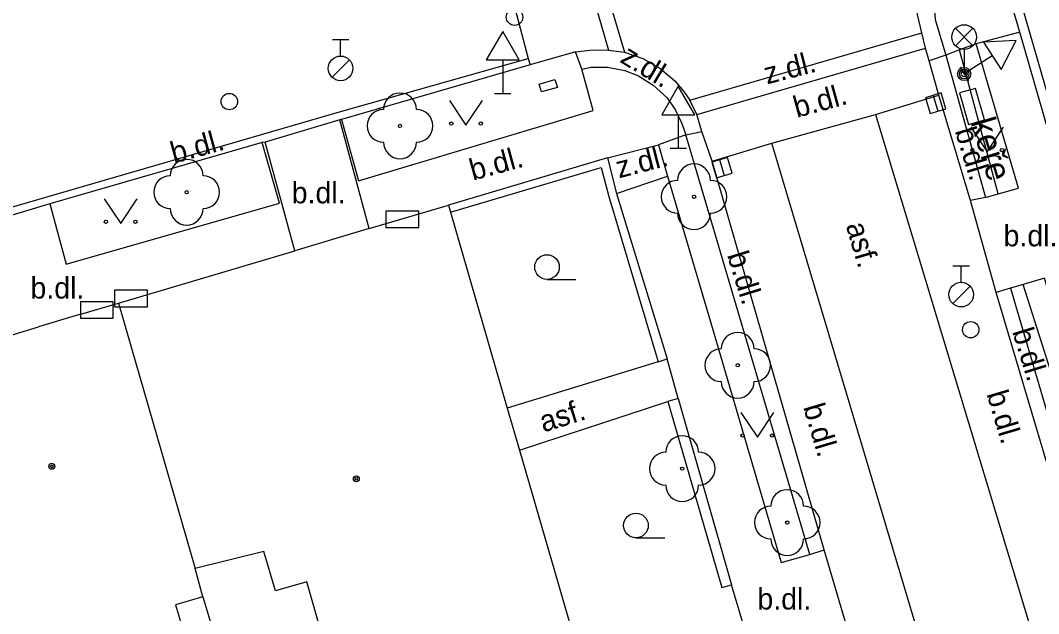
# Model space of a CAD drawing. Extents: x -596229 to -595156, y -1161237 to -1159376.
# Drawn here: x -595584.19 to -595553.16, y -1160633.03 to -1160614.97 of the extents above; entities that cross this region are included whole.
import ezdxf

# ---------------------------------------------------------------- set-up
doc = ezdxf.new("R2010")
doc.units = 0
for name, color, linetype in [('DOP - rozhrani ploch obecne', 7, 'Continuous'), ('Level 22', 7, 'Continuous'), ('Level 24', 7, 'Continuous'), ('Level 27', 7, 'Continuous'), ('Level 28', 7, 'Continuous'), ('Level 33', 7, 'Continuous'), ('Level 34', 7, 'Continuous'), ('Level 36', 7, 'Continuous'), ('Level 39', 7, 'Continuous'), ('silnoproud - povrch.  znaky a  RIS  skut. velikost', 7, 'Continuous'), ('Specificka linie pasportu komunikaci', 7, 'Continuous'), ('TM - budovy zdene_ betonove - VP', 7, 'Continuous'), ('TM - chodniky - VP', 7, 'Continuous'), ('TM - komunikace - VP', 7, 'Continuous'), ('TM - plot drateny_ kovovy - VP', 7, 'Continuous'), ('TM - plot zivy - VP', 7, 'Continuous'), ('TM - podezdivka plotu - VP', 7, 'Continuous'), ('TM - popis povrchu', 7, 'Continuous'), ('TM - popis zelene', 7, 'Continuous'), ('TM - rozhrani ploch obecne - VP', 7, 'Continuous'), ('TM - vjezd na pozemek', 7, 'Continuous'), ('TM - vstup do budovy - zdene_ betonove', 7, 'Continuous')]:
    doc.layers.add(name, color=color, linetype=linetype)

msp = doc.modelspace()

# ---------------------------------------------------------------- linework, layer by layer
at = {"layer": 'DOP - rozhrani ploch obecne'}
msp.add_lwpolyline([(-595578.63, -1160632.52), (-595577.73, -1160635.5)], dxfattribs=at)
at = {"layer": 'Level 22'}
for centre in [(-595572.62, -1160618.18), (-595579.12, -1160620.2), (-595563.66, -1160620.34), (-595562.33, -1160625.47), (-595564.02, -1160628.62), (-595560.82, -1160630.26)]:
    msp.add_circle(centre, 0.05, dxfattribs=at)
for centre, start, end in [((-595572.62, -1160617.68), 0, 180), ((-595573.12, -1160618.18), 90, 270), ((-595572.12, -1160618.18), 270, 90), ((-595572.62, -1160618.68), 180, 0), ((-595579.12, -1160619.7), 0, 180), ((-595563.66, -1160619.84), 0, 180), ((-595579.62, -1160620.2), 90, 270), ((-595578.62, -1160620.2), 270, 90), ((-595564.16, -1160620.34), 90, 270), ((-595563.16, -1160620.34), 270, 90), ((-595579.12, -1160620.7), 180, 0), ((-595563.66, -1160620.84), 180, 0), ((-595562.33, -1160624.97), 0, 180), ((-595562.83, -1160625.47), 90, 270), ((-595561.83, -1160625.47), 270, 90), ((-595562.33, -1160625.97), 180, 0), ((-595564.02, -1160628.12), 0, 180), ((-595564.52, -1160628.62), 90, 270), ((-595563.52, -1160628.62), 270, 90), ((-595564.02, -1160629.12), 180, 0), ((-595560.82, -1160629.76), 0, 180), ((-595561.32, -1160630.26), 90, 270), ((-595560.32, -1160630.26), 270, 90), ((-595560.82, -1160630.76), 180, 0)]:
    msp.add_arc(centre, 0.5, start, end, dxfattribs=at)
at = {"layer": 'Level 24'}
for points in [[(-595555.568, -1160617.178), (-595555.293, -1160618.14), (-595554.812, -1160618.002), (-595555.087, -1160617.04)], [(-595573.047, -1160621.278), (-595572.047, -1160621.278), (-595572.047, -1160620.778), (-595573.047, -1160620.778)], [(-595581.317, -1160623.688), (-595580.317, -1160623.688), (-595580.317, -1160623.188), (-595581.317, -1160623.188)], [(-595582.357, -1160624.038), (-595581.357, -1160624.038), (-595581.357, -1160623.538), (-595582.357, -1160623.538)]]:
    msp.add_lwpolyline(points, close=True, dxfattribs=at)
at = {"layer": 'Level 27'}
for p, q in [((-595556.373, -1160617.251), (-595556.227, -1160617.729)), ((-595562.881, -1160619.21), (-595562.739, -1160619.69))]:
    msp.add_line(p, q, dxfattribs=at)
for points in [[(-595556.612, -1160617.323), (-595556.467, -1160617.802), (-595555.988, -1160617.657), (-595556.133, -1160617.178)], [(-595563.121, -1160619.282), (-595562.978, -1160619.761), (-595562.499, -1160619.618), (-595562.642, -1160619.139)]]:
    msp.add_lwpolyline(points, close=True, dxfattribs=at)
at = {"layer": 'Level 28'}
for p, q in [((-595574.68, -1160615.555), (-595574.18, -1160615.555)), ((-595574.43, -1160616.055), (-595574.43, -1160615.555)), ((-595574.688, -1160616.702), (-595574.158, -1160616.172)), ((-595555.77, -1160622.445), (-595555.27, -1160622.445)), ((-595555.52, -1160622.945), (-595555.52, -1160622.445)), ((-595555.778, -1160623.592), (-595555.248, -1160623.062))]:
    msp.add_line(p, q, dxfattribs=at)
for centre, radius in [((-595569.13, -1160614.87), 0.25), ((-595574.43, -1160616.43), 0.375), ((-595577.82, -1160617.44), 0.25), ((-595555.52, -1160623.32), 0.375), ((-595555.23, -1160624.39), 0.25)]:
    msp.add_circle(centre, radius, dxfattribs=at)
at = {"layer": 'Level 33'}
for p, q in [((-595555.695, -1160615.74), (-595555.165, -1160615.21)), ((-595555.695, -1160615.21), (-595555.165, -1160615.74)), ((-595555.43, -1160615.85), (-595555.43, -1160616.6))]:
    msp.add_line(p, q, dxfattribs=at)
for centre, radius in [((-595555.43, -1160615.475), 0.375), ((-595555.43, -1160616.6), 0.2), ((-595555.43, -1160616.6), 0.145), ((-595555.43, -1160616.6), 0.0876)]:
    msp.add_circle(centre, radius, dxfattribs=at)
at = {"layer": 'Level 34'}
for p, q in [((-595569.49, -1160616.172), (-595569.49, -1160617.19)), ((-595554.574, -1160616.049), (-595555.43, -1160616.6)), ((-595555.565, -1160616.39), (-595555.295, -1160616.81)), ((-595569.74, -1160617.19), (-595569.24, -1160617.19)), ((-595564.14, -1160617.842), (-595564.14, -1160618.86)), ((-595564.39, -1160618.86), (-595563.89, -1160618.86))]:
    msp.add_line(p, q, dxfattribs=at)
for points in [[(-595569.99, -1160616.172), (-595568.99, -1160616.172), (-595569.49, -1160615.306)], [(-595554.845, -1160615.629), (-595554.303, -1160616.469), (-595553.846, -1160615.58)], [(-595564.64, -1160617.842), (-595563.64, -1160617.842), (-595564.14, -1160616.976)]]:
    msp.add_lwpolyline(points, close=True, dxfattribs=at)
at = {"layer": 'Level 36'}
for p, q in [((-595568.14, -1160622.855), (-595567.265, -1160622.855)), ((-595565.43, -1160630.725), (-595564.555, -1160630.725))]:
    msp.add_line(p, q, dxfattribs=at)
for points in [[(-595571.11, -1160617.41), (-595570.61, -1160618.16), (-595570.11, -1160617.41)], [(-595555.23, -1160618.22), (-595554.73, -1160618.97), (-595554.23, -1160618.22)], [(-595581.63, -1160620.4), (-595581.13, -1160621.15), (-595580.63, -1160620.4)], [(-595562.23, -1160626.91), (-595561.73, -1160627.66), (-595561.23, -1160626.91)]]:
    msp.add_lwpolyline(points, dxfattribs=at)
for centre, radius in [((-595571.06, -1160618.11), 0.05), ((-595570.161, -1160618.11), 0.05), ((-595555.18, -1160618.92), 0.05), ((-595554.281, -1160618.92), 0.05), ((-595581.58, -1160621.1), 0.05), ((-595580.681, -1160621.1), 0.05), ((-595568.14, -1160622.48), 0.375), ((-595562.18, -1160627.61), 0.05), ((-595561.281, -1160627.61), 0.05), ((-595565.43, -1160630.35), 0.375)]:
    msp.add_circle(centre, radius, dxfattribs=at)
at = {"layer": 'Level 39'}
for centre, radius in [((-595583.23, -1160628.55), 0.09), ((-595583.23, -1160628.55), 0.0398), ((-595573.95, -1160628.93), 0.09), ((-595573.95, -1160628.93), 0.0398)]:
    msp.add_circle(centre, radius, dxfattribs=at)
at = {"layer": 'silnoproud - povrch.  znaky a  RIS  skut. velikost'}
msp.add_lwpolyline([(-595568.31, -1160617.14), (-595568.38, -1160616.91), (-595567.9, -1160616.77), (-595567.82, -1160617.01), (-595568.31, -1160617.14)], dxfattribs=at)
at = {"layer": 'Specificka linie pasportu komunikaci'}
msp.add_lwpolyline([(-595553.73, -1160615.33), (-595555.06, -1160615.68)], dxfattribs=at)
at = {"layer": 'TM - budovy zdene_ betonove - VP'}
for points in [[(-595573.56, -1160621.31), (-595571.14, -1160620.6)], [(-595571.14, -1160620.6), (-595571.08, -1160620.81)], [(-595571.08, -1160620.81), (-595569.35, -1160626.78)], [(-595581.2, -1160623.58), (-595575.82, -1160621.99)], [(-595582.39, -1160623.93), (-595581.2, -1160623.58)], [(-595581.2, -1160623.58), (-595578.86, -1160631.66)], [(-595587.9, -1160625.6), (-595583.64, -1160624.3)], [(-595569.35, -1160626.78), (-595568.98, -1160628.06)], [(-595568.98, -1160628.06), (-595566.44, -1160636.81)], [(-595576.77, -1160631.14), (-595578.86, -1160631.66)], [(-595576.41, -1160632.34), (-595576.77, -1160631.14)], [(-595578.63, -1160632.52), (-595578.86, -1160631.66)], [(-595575.46, -1160632.07), (-595576.41, -1160632.34)], [(-595573.5, -1160638.94), (-595575.46, -1160632.07)], [(-595578.63, -1160632.52), (-595579.46, -1160632.77)], [(-595579.46, -1160632.77), (-595579.16, -1160633.78)]]:
    msp.add_lwpolyline(points, dxfattribs=at)
at = {"layer": 'TM - chodniky - VP'}
for points in [[(-595567.08, -1160616.45), (-595567.27, -1160615.93)], [(-595555.57, -1160615.87), (-595555.99, -1160616.03)], [(-595555.06, -1160615.68), (-595555.57, -1160615.87)], [(-595554.39, -1160620.25), (-595553.77, -1160620.08), (-595555.06, -1160615.68)], [(-595555.99, -1160616.03), (-595554.78, -1160620.36)], [(-595574.4, -1160617.99), (-595573.88, -1160619.85), (-595566.73, -1160617.71), (-595567.08, -1160616.45)], [(-595583.29, -1160620.56), (-595582.79, -1160622.39), (-595576.29, -1160620.53), (-595576.82, -1160618.69)], [(-595563.91, -1160618.45), (-595564.74, -1160618.76)], [(-595560.13, -1160631.23), (-595563.91, -1160618.45)], [(-595564.74, -1160618.76), (-595564.47, -1160619.71)], [(-595564.47, -1160619.71), (-595563.08, -1160624.42), (-595561.01, -1160631.48), (-595560.13, -1160631.23)], [(-595554.78, -1160620.36), (-595554.39, -1160620.25)], [(-595553.63, -1160623.01), (-595554.02, -1160623.12)], [(-595550.81, -1160630.21), (-595552.98, -1160622.82), (-595553.63, -1160623.01)], [(-595554.02, -1160623.12), (-595551.86, -1160630.44)]]:
    msp.add_lwpolyline(points, dxfattribs=at)
at = {"layer": 'TM - komunikace - VP'}
for points in [[(-595556.72, -1160615.35), (-595556.85, -1160614.79), (-595556.85, -1160614.18), (-595556.76, -1160613.7), (-595556.53, -1160613.19), (-595556.26, -1160612.77), (-595555.9, -1160612.37), (-595555.45, -1160612.03), (-595555.13, -1160611.85), (-595554.8, -1160611.72)], [(-595556.61, -1160615.81), (-595556.72, -1160615.35)], [(-595567.27, -1160615.93), (-595568.65, -1160616.32)], [(-595567.27, -1160615.93), (-595566.74, -1160615.87), (-595566.27, -1160615.88)], [(-595566.27, -1160615.88), (-595565.78, -1160615.94)], [(-595565.78, -1160615.94), (-595565.22, -1160616.13), (-595564.7, -1160616.42), (-595564.25, -1160616.81), (-595563.97, -1160617.13), (-595563.79, -1160617.4)], [(-595556.5, -1160616.2), (-595556.61, -1160615.81)], [(-595556.2, -1160617.25), (-595556.5, -1160616.2)], [(-595568.65, -1160616.32), (-595574.4, -1160617.99)], [(-595563.58, -1160617.83), (-595563.79, -1160617.4)], [(-595555.24, -1160620.45), (-595556.2, -1160617.25)], [(-595574.45, -1160618), (-595576.73, -1160618.68)], [(-595574.4, -1160617.99), (-595574.45, -1160618)], [(-595563.42, -1160618.35), (-595563.58, -1160617.83)], [(-595563.11, -1160619.26), (-595563.42, -1160618.35)], [(-595576.82, -1160618.69), (-595583.29, -1160620.56)], [(-595576.73, -1160618.68), (-595576.82, -1160618.69)], [(-595559.7, -1160631.09), (-595563.11, -1160619.26)], [(-595583.29, -1160620.56), (-595584.77, -1160621)], [(-595554.45, -1160623.26), (-595555.24, -1160620.45)], [(-595552.26, -1160630.62), (-595554.45, -1160623.26)], [(-595558.91, -1160633.74), (-595559.7, -1160631.09)]]:
    msp.add_lwpolyline(points, dxfattribs=at)
at = {"layer": 'TM - plot drateny_ kovovy - VP'}
for points in [[(-595552.24, -1160619.45), (-595553.91, -1160613.68), (-595539.87, -1160609.51)], [(-595571.08, -1160620.81), (-595566.49, -1160619.45)], [(-595566.49, -1160619.45), (-595566.26, -1160620.33), (-595564.75, -1160625.37)], [(-595564.75, -1160625.37), (-595564.48, -1160625.28)], [(-595564.14, -1160626.48), (-595564.46, -1160626.57)], [(-595564.46, -1160626.57), (-595562.81, -1160632.24), (-595562.52, -1160632.16)]]:
    msp.add_lwpolyline(points, dxfattribs=at)
at = {"layer": 'TM - plot zivy - VP'}
for points in [[(-595554.39, -1160620.25), (-595555.57, -1160615.87)], [(-595551.31, -1160630.32), (-595553.63, -1160623.01)]]:
    msp.add_lwpolyline(points, dxfattribs=at)
at = {"layer": 'TM - podezdivka plotu - VP'}
for points in [[(-595553.73, -1160615.33), (-595554.26, -1160613.52)], [(-595552.4, -1160619.94), (-595553.73, -1160615.33)], [(-595566.3, -1160619.15), (-595571.14, -1160620.6)], [(-595566.3, -1160619.15), (-595566.02, -1160620.24)], [(-595566.02, -1160620.24), (-595564.48, -1160625.28)], [(-595564.14, -1160626.48), (-595562.52, -1160632.16)]]:
    msp.add_lwpolyline(points, dxfattribs=at)
at = {"layer": 'TM - rozhrani ploch obecne - VP'}
for points in [[(-595568.14, -1160608.01), (-595565.78, -1160615.94)], [(-595568.46, -1160608.29), (-595566.27, -1160615.88)], [(-595570.48, -1160609.42), (-595568.71, -1160616.13)], [(-595554.8, -1160611.72), (-595554.6, -1160612.21), (-595554.93, -1160612.34), (-595555.22, -1160612.51), (-595555.57, -1160612.79), (-595555.89, -1160613.18), (-595556.13, -1160613.6), (-595556.29, -1160614.05), (-595556.34, -1160614.47), (-595556.31, -1160614.94), (-595555.99, -1160616.03)], [(-595563.79, -1160617.4), (-595556.72, -1160615.35)], [(-595563.58, -1160617.83), (-595556.61, -1160615.81)], [(-595659.09, -1160642.89), (-595647.14, -1160639.31), (-595628.07, -1160633.63), (-595611.59, -1160628.72), (-595606.58, -1160627.27), (-595593.55, -1160623.34), (-595584.85, -1160620.77), (-595574.46, -1160617.75), (-595568.71, -1160616.13)], [(-595568.71, -1160616.13), (-595568.65, -1160616.32)], [(-595555.99, -1160616.03), (-595556.5, -1160616.2)], [(-595567.08, -1160616.45), (-595566.8, -1160616.39), (-595566.3, -1160616.39), (-595565.77, -1160616.49), (-595565.35, -1160616.66), (-595564.91, -1160616.94), (-595564.48, -1160617.33), (-595564.23, -1160617.7), (-595564.03, -1160618.11), (-595563.91, -1160618.45)], [(-595558.13, -1160617.83), (-595556.2, -1160617.25)], [(-595573.56, -1160621.31), (-595574.45, -1160618)], [(-595561.29, -1160618.71), (-595558.13, -1160617.83)], [(-595558.13, -1160617.83), (-595553.27, -1160633.94)], [(-595563.91, -1160618.45), (-595563.42, -1160618.35)], [(-595575.82, -1160621.99), (-595576.73, -1160618.68)], [(-595563.11, -1160619.26), (-595561.29, -1160618.71)], [(-595555.57, -1160638.16), (-595556.72, -1160634.01), (-595561.29, -1160618.71)], [(-595566.3, -1160619.15), (-595564.74, -1160618.76)], [(-595566.02, -1160620.24), (-595564.47, -1160619.71)], [(-595554.78, -1160620.36), (-595555.24, -1160620.45)], [(-595554.02, -1160623.12), (-595554.45, -1160623.26)], [(-595564.75, -1160625.37), (-595569.35, -1160626.78)], [(-595568.98, -1160628.06), (-595564.46, -1160626.57)], [(-595560.13, -1160631.23), (-595559.7, -1160631.09)]]:
    msp.add_lwpolyline(points, dxfattribs=at)
at = {"layer": 'TM - vjezd na pozemek'}
for points in [[(-595564.14, -1160626.48), (-595564.48, -1160625.28)], [(-595561.79, -1160634.6), (-595562.52, -1160632.16)]]:
    msp.add_lwpolyline(points, dxfattribs=at)
at = {"layer": 'TM - vstup do budovy - zdene_ betonove'}
for points in [[(-595573.56, -1160621.31), (-595575.82, -1160621.99)], [(-595582.39, -1160623.93), (-595583.64, -1160624.3)]]:
    msp.add_lwpolyline(points, dxfattribs=at)

# ---------------------------------------------------------------- texts
at = {"layer": 'TM - popis povrchu'}
for s, rotation, p in [('z.dl.', 328.75, (-595565.95, -1160616.22)), ('z.dl.', 14.44, (-595561.44, -1160616.92)), ('b.dl.', 15.35, (-595560.53, -1160617.94)), ('b.dl.', 15.35, (-595579.51, -1160619.33)), ('b.dl.', 287.13, (-595555.72, -1160618.33)), ('b.dl.', 15.35, (-595570.4, -1160619.85)), ('z.dl.', 14.44, (-595565.95, -1160619.78)), ('asf.', 286.4403, (-595559.04, -1160621.21)), ('b.dl.', 287.13, (-595562.66, -1160622.11)), ('b.dl.', 287.13, (-595553.97, -1160624.44)), ('b.dl.', 286.55, (-595554.75, -1160626.34)), ('asf.', 17.175, (-595568.25, -1160627.52)), ('b.dl.', 286.55, (-595560.34, -1160626.74))]:
    msp.add_text(s, height=0.65, rotation=rotation, dxfattribs=at).set_placement(p)
for p in [(-595575.92, -1160620.54), (-595554.23, -1160621.85), (-595583.88, -1160623.44), (-595561.73, -1160632.91)]:
    msp.add_text('b.dl.', height=0.65, dxfattribs=at).set_placement(p)
at = {"layer": 'TM - popis zelene'}
msp.add_text('keře', height=0.75, rotation=286.5835, dxfattribs=at).set_placement((-595555.24, -1160618.05))

doc.saveas('drawing.dxf')
